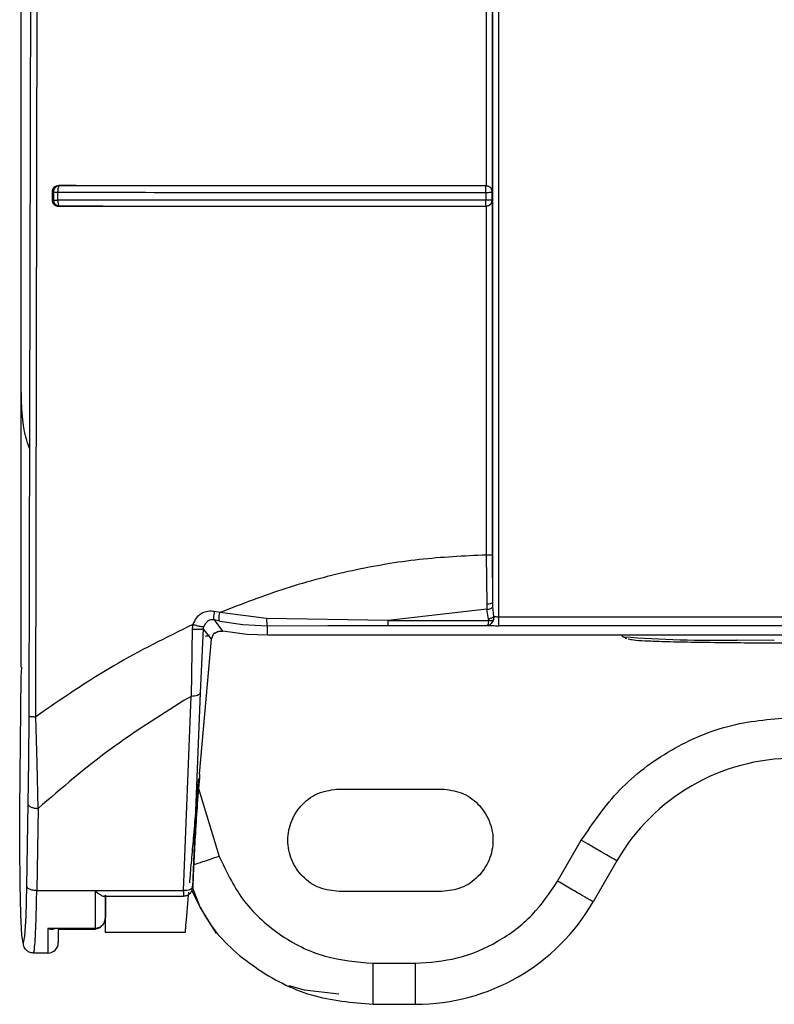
# Model space of a CAD drawing. Header units: inches. Extents: x 170 to 312, y 215 to 248.
# Tile 334 of 656: x 225.6382 to 225.6865, y 222.214 to 222.277. Entities that reach past the tile are written whole.
import ezdxf

# ---------------------------------------------------------------- set-up
doc = ezdxf.new("R2010")
doc.units = ezdxf.units.IN
doc.header["$LTSCALE"] = 0.25
doc.header["$MEASUREMENT"] = 0
doc.layers.add('MOTOR LH', color=7, linetype='Continuous')

msp = doc.modelspace()

# ---------------------------------------------------------------- linework, layer by layer
at = {"layer": 'MOTOR LH'}
for p, q in [((225.6383246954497, 222.2533859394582), (225.6383246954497, 222.6812074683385)), ((225.6383285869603, 222.2356038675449), (225.6383285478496, 222.4723084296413)), ((225.6684814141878, 222.266030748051), (225.6684816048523, 222.3056426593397)), ((225.6392508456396, 222.2324238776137), (225.6393875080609, 222.2943961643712)), ((225.6680844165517, 222.2941381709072), (225.6680790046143, 222.266414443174)), ((225.6407233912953, 222.2663709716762), (225.6406850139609, 222.2662787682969)), ((225.6407197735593, 222.2664169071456), (225.6407704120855, 222.266407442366)), ((225.6407460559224, 222.2663968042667), (225.6407233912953, 222.2663709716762)), ((225.6407704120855, 222.2664074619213), (225.6407460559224, 222.2663968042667)), ((225.6680604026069, 222.2659879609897), (225.6680615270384, 222.2661411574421)), ((225.6680615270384, 222.2661411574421), (225.6680622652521, 222.2662737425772)), ((225.6680622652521, 222.2662737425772), (225.6680634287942, 222.2663661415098)), ((225.6680639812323, 222.266405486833), (225.6680790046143, 222.2664145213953)), ((225.6402983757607, 222.2660265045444), (225.640298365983, 222.2654884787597)), ((225.640298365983, 222.2654884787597), (225.6403865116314, 222.265504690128)), ((225.6402983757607, 222.2660265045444), (225.6403865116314, 222.2660088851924)), ((225.6403865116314, 222.2660088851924), (225.6403865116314, 222.265504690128)), ((225.6406538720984, 222.2659909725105), (225.6406538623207, 222.2654844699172)), ((225.6680604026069, 222.2659879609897), (225.6680604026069, 222.2654818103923)), ((225.6684243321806, 222.265496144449), (225.6683358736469, 222.2654884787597)), ((225.6684585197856, 222.265503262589), (225.6684243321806, 222.265496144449)), ((225.6684584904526, 222.2660132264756), (225.6684814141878, 222.266030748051)), ((225.6684814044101, 222.2654863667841), (225.6684584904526, 222.265503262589)), ((225.6684585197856, 222.265503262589), (225.6684585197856, 222.2660132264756)), ((225.6684812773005, 222.2428013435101), (225.6684814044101, 222.2654863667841)), ((225.6407107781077, 222.265104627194), (225.6407697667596, 222.265115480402)), ((225.6680649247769, 222.2651125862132), (225.6680798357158, 222.2651022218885)), ((225.6680798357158, 222.2651022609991), (225.6680841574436, 222.2427753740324)), ((225.6680841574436, 222.2427753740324), (225.6681066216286, 222.2396208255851)), ((225.6685004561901, 222.2397813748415), (225.6684812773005, 222.2428013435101)), ((225.6681066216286, 222.2396208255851), (225.6681213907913, 222.2392987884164)), ((225.6685076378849, 222.2394693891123), (225.6685004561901, 222.2397813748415)), ((225.6510253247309, 222.2390860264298), (225.6506988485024, 222.2391546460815)), ((225.6540136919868, 222.2387159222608), (225.6510253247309, 222.2390860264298)), ((225.6681213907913, 222.2392987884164), (225.6618029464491, 222.2385893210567)), ((225.6682279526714, 222.2386738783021), (225.6681213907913, 222.2392987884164)), ((225.6685609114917, 222.2388351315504), (225.6685076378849, 222.2394693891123)), ((225.6501036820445, 222.2383995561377), (225.650003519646, 222.238199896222)), ((225.6502647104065, 222.2385463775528), (225.6501036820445, 222.2383995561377)), ((225.6510213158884, 222.2385482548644), (225.6506837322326, 222.2386197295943)), ((225.651219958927, 222.2379010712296), (225.6506837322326, 222.2386197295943)), ((225.6510213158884, 222.2385482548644), (225.6525100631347, 222.238325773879)), ((225.6618029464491, 222.2385893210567), (225.6540136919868, 222.2387159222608)), ((225.6618029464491, 222.2385893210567), (225.6682295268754, 222.238589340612)), ((225.812490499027, 222.2388000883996), (225.668893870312, 222.2388000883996)), ((225.6492654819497, 222.2380409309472), (225.6491938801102, 222.2337282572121)), ((225.6493073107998, 222.2383328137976), (225.6492654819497, 222.2380409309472)), ((225.6499746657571, 222.238061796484), (225.6497830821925, 222.2339585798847)), ((225.6504936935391, 222.2373921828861), (225.6499746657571, 222.238061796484)), ((225.6499802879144, 222.2380614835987), (225.650003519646, 222.238199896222)), ((225.6510469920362, 222.2379069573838), (225.6506301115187, 222.2377551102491)), ((225.6510469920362, 222.2379069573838), (225.6512198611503, 222.2379005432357)), ((225.6527666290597, 222.2376943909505), (225.651219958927, 222.2379010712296)), ((225.6525100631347, 222.238325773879), (225.6540779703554, 222.2382506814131)), ((225.6540765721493, 222.2376398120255), (225.6540779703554, 222.2382506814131)), ((225.6540779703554, 222.2382506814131), (225.6579333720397, 222.2382605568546)), ((225.6579333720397, 222.2382605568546), (225.6618015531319, 222.2382629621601)), ((225.6618015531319, 222.2382629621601), (225.6681445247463, 222.2382629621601)), ((225.812490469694, 222.2382509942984), (225.6688938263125, 222.2382509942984)), ((225.649738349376, 222.2287476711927), (225.6504936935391, 222.2373921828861)), ((225.6504884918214, 222.2373924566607), (225.6506333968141, 222.237702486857)), ((225.6540765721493, 222.2376398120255), (225.6527666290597, 222.2376943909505)), ((225.6597243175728, 222.2376379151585), (225.6540727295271, 222.2376379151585)), ((225.8273049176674, 222.2376398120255), (225.6540765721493, 222.2376398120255)), ((225.6597243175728, 222.2376398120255), (225.6597243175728, 222.2376379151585)), ((225.6768481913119, 222.2375384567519), (225.6767470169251, 222.2376398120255)), ((225.6770809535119, 222.2374082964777), (225.676848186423, 222.2375384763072)), ((225.638328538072, 222.234989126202), (225.6383540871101, 222.2356027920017)), ((225.6382344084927, 222.2264990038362), (225.638328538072, 222.234989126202)), ((225.6497830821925, 222.2339585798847), (225.6492903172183, 222.2215203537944)), ((225.6487011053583, 222.2212901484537), (225.6491938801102, 222.2337282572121)), ((225.6491938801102, 222.2337282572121), (225.6487272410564, 222.2334565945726)), ((225.6388071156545, 222.2324683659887), (225.6387890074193, 222.2296297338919)), ((225.6393334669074, 222.2294511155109), (225.6392508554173, 222.2324238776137)), ((225.6387890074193, 222.2296297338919), (225.6387507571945, 222.226846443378)), ((225.6394065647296, 222.2265533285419), (225.6393334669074, 222.2294511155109)), ((225.6496658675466, 222.2278198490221), (225.650989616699, 222.2234871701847)), ((225.6586659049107, 222.2277953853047), (225.6652275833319, 222.2277953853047)), ((225.6382242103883, 222.2240813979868), (225.6382344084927, 222.2264990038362)), ((225.6387507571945, 222.226846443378), (225.6386588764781, 222.2215832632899)), ((225.6394065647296, 222.2265533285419), (225.6393146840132, 222.2212901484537)), ((225.6726484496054, 222.2218898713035), (225.6741638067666, 222.2245145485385)), ((225.6382455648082, 222.2217234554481), (225.6382242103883, 222.2240813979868)), ((225.6764368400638, 222.223202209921), (225.6749214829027, 222.2205775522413)), ((225.6382955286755, 222.2197501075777), (225.6382455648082, 222.2217234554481)), ((225.6386588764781, 222.2215832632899), (225.6386073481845, 222.2196446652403)), ((225.6393146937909, 222.2212901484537), (225.6487011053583, 222.2212901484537)), ((225.6487128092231, 222.2209270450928), (225.6436276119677, 222.2209270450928)), ((225.6437098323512, 222.2210115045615), (225.6437097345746, 222.2195756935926)), ((225.6652275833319, 222.2212337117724), (225.6586659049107, 222.2212337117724)), ((225.6437097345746, 222.2195756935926), (225.6437096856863, 222.2202376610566)), ((225.638367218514, 222.2184331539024), (225.6382955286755, 222.2197501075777)), ((225.6386073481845, 222.2196446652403), (225.6385346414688, 222.218376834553)), ((225.6436971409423, 222.2194409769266), (225.6436526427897, 222.219295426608)), ((225.6430535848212, 222.218869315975), (225.6400352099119, 222.218869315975)), ((225.6400352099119, 222.218869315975), (225.6402994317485, 222.218812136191)), ((225.6430572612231, 222.218812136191), (225.6406758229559, 222.218812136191)), ((225.6406912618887, 222.218812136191), (225.6406911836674, 222.2182948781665)), ((225.6384507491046, 222.2179533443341), (225.638367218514, 222.2184331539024)), ((225.6385346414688, 222.218376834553), (225.6384507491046, 222.2179533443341)), ((225.6488233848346, 222.2186090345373), (225.6437036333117, 222.2186090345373)), ((225.6406910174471, 222.2180089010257), (225.6406909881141, 222.2179651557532)), ((225.6400348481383, 222.2172966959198), (225.63910923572, 222.2172966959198)), ((225.6608326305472, 222.2166405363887), (225.6635563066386, 222.2166405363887)), ((225.660832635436, 222.2140158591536), (225.660832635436, 222.2166405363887)), ((225.660832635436, 222.2140158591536), (225.6635563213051, 222.2140158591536))]:
    msp.add_line(p, q, dxfattribs=at)
at = {"layer": 'MOTOR LH', "flags": 128}
for points in [[(225.6865122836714, 222.2373107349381), (225.6864866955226, 222.2373108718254), (225.6841195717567, 222.2373287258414)], [(225.6764368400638, 222.223202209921), (225.676393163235, 222.2232274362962), (225.6762638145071, 222.2233021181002), (225.6760537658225, 222.2234233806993), (225.6757710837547, 222.2235865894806), (225.6754266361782, 222.2237854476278), (225.6750336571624, 222.2240123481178), (225.6746072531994, 222.2242585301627), (225.6741638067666, 222.2245145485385)], [(225.6508217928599, 222.2185454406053), (225.6497799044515, 222.2202440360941), (225.6492616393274, 222.2215519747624)], [(225.6400352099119, 222.218869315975), (225.6400351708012, 222.2185112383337), (225.6400351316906, 222.2181956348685), (225.6400350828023, 222.2179247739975), (225.6400350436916, 222.2177005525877), (225.6400349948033, 222.2175245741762), (225.6400349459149, 222.2173980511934), (225.6400348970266, 222.217321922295), (225.6400348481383, 222.2172966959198)], [(225.6586477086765, 222.21467203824), (225.6564575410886, 222.2149188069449), (225.6554577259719, 222.215203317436)]]:
    msp.add_lwpolyline(points, dxfattribs=at)
at = {"layer": 'MOTOR LH'}
for centre, radius, start, end in [((225.6828649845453, 222.3199865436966), 0.08266733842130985, 265.8261393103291, 270.8695733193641), ((225.6878020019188, 222.2166405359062), 0.01312335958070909, 90, 149.9999999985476), ((225.6635563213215, 222.2271392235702), 0.01312335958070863, 270.0000000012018, 330.0000000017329), ((225.6400348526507, 222.217952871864), 0.0006561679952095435, 269.9821670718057, 0.01358416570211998)]:
    msp.add_arc(centre, radius, start, end, dxfattribs=at)
for points, knots in [([(225.6685004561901, 222.2397813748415), (225.6685005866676, 222.2656684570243), (225.6685008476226, 222.3174426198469), (225.6685010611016, 222.3952217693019), (225.6685010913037, 222.4470957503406), (225.6685011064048, 222.4730327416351)], [0, 0, 0, 0, 0.3333333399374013, 0.6666666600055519, 1, 1, 1, 1]), ([(225.6688938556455, 222.2388000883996), (225.6688939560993, 222.2583036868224), (225.6688941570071, 222.2973108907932), (225.6688943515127, 222.3558950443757), (225.6688944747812, 222.4145096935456), (225.6688944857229, 222.4535981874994), (225.6688944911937, 222.4731424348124)], [0, 0, 0, 0, 0.2499999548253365, 0.5000000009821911, 0.7499999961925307, 1, 1, 1, 1]), ([(225.6391030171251, 222.4726828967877), (225.639100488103, 222.4526430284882), (225.6390954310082, 222.41257081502), (225.6390380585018, 222.3524872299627), (225.6389474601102, 222.2924397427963), (225.6388539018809, 222.2524608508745), (225.6388071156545, 222.2324683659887)], [0, 0, 0, 0, 0.2500558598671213, 0.5000178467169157, 0.7499709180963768, 1, 1, 1, 1]), ([(225.6407197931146, 222.2664169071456), (225.6406632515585, 222.2664114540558), (225.6405511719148, 222.2664006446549), (225.6404139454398, 222.2663052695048), (225.6403349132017, 222.2661981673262), (225.6403032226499, 222.2661015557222), (225.6403000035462, 222.2660517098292), (225.6402983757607, 222.2660265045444)], [0, 0, 0, 0, 0.2697468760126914, 0.5347064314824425, 0.7716357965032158, 0.8845243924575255, 1, 1, 1, 1]), ([(225.6407704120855, 222.2664074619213), (225.6407387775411, 222.2664046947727), (225.6406796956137, 222.2663995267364), (225.6405845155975, 222.2663613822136), (225.6405052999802, 222.2663026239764), (225.6404463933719, 222.2662267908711), (225.6403988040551, 222.2661346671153), (225.6403913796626, 222.266058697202), (225.6403865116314, 222.2660088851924)], [0, 0, 0, 0, 0.1561761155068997, 0.2916806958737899, 0.4999550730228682, 0.6324998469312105, 0.7590372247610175, 1, 1, 1, 1]), ([(225.6406850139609, 222.2662787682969), (225.6406753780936, 222.2662359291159), (225.6406561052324, 222.2661502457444), (225.6406546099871, 222.2660440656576), (225.6406538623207, 222.2659909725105)], [0, 0, 0, 0, 0.4999707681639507, 1, 1, 1, 1]), ([(225.6680790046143, 222.2664145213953), (225.6649895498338, 222.2664147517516), (225.6588087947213, 222.2664152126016), (225.6496267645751, 222.2664149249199), (225.6436876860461, 222.266416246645), (225.6407197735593, 222.2664169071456)], [0, 0, 0, 0, 0.3333223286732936, 0.6668437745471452, 0.9999999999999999, 0.9999999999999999, 0.9999999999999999, 0.9999999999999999]), ([(225.6680639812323, 222.266405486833), (225.6649850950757, 222.2664057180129), (225.6588193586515, 222.2664061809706), (225.6496600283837, 222.2664057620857), (225.6437312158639, 222.2664068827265), (225.6407704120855, 222.266407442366)], [0, 0, 0, 0, 0.3330292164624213, 0.6669198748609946, 0.9999999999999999, 0.9999999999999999, 0.9999999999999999, 0.9999999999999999]), ([(225.6680634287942, 222.2663661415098), (225.6680640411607, 222.2663791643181), (225.6680650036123, 222.2663996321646), (225.6680642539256, 222.266403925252), (225.6680639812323, 222.266405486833)], [0, 0, 0, 0, 0.636256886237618, 1, 1, 1, 1]), ([(225.6683446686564, 222.2662886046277), (225.6683089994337, 222.2663179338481), (225.6682519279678, 222.2663648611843), (225.6681523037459, 222.2663993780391), (225.668094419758, 222.2664033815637), (225.6680639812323, 222.266405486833)], [0, 0, 0, 0, 0.441408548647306, 0.7062624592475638, 1, 1, 1, 1]), ([(225.6680790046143, 222.2664144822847), (225.6681097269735, 222.2664119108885), (225.6681726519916, 222.2664066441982), (225.6682613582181, 222.2663722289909), (225.6683436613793, 222.2663206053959), (225.6683830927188, 222.2662739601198), (225.6684042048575, 222.2662489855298)], [0, 0, 0, 0, 0.2173987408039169, 0.4452724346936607, 0.7029904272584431, 0.9999999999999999, 0.9999999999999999, 0.9999999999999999, 0.9999999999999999]), ([(225.6684585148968, 222.2660132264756), (225.6684570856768, 222.2660388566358), (225.6684551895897, 222.2660728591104), (225.6684461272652, 222.2661100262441), (225.6684392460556, 222.2661343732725), (225.6684314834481, 222.266155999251), (225.6684197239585, 222.266182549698), (225.668396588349, 222.2662280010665), (225.668367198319, 222.2662623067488), (225.6683446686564, 222.2662886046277)], [0, 0, 0, 0, 0.2514056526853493, 0.3335294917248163, 0.3759674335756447, 0.5001144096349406, 0.5587868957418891, 0.6617770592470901, 0.9999999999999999, 0.9999999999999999, 0.9999999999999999, 0.9999999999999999]), ([(225.6684042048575, 222.2662489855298), (225.6684270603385, 222.2662109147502), (225.6684621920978, 222.2661523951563), (225.6684784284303, 222.266076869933), (225.6684806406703, 222.2660426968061), (225.6684814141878, 222.266030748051)], [0, 0, 0, 0, 0.5476727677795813, 0.8418421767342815, 1, 1, 1, 1]), ([(225.640298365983, 222.2654884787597), (225.640299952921, 222.2654635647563), (225.6403030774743, 222.2654145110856), (225.6403340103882, 222.2653191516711), (225.6404113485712, 222.2652132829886), (225.6405468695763, 222.2651199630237), (225.6406555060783, 222.2651097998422), (225.640710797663, 222.265104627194)], [0, 0, 0, 0, 0.117428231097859, 0.2312067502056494, 0.4675839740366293, 0.7290217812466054, 1, 1, 1, 1]), ([(225.6403865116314, 222.2660088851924), (225.6403944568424, 222.2660077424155), (225.6404118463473, 222.2660052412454), (225.6404721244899, 222.2659983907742), (225.6405549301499, 222.2659944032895), (225.6406212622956, 222.2659921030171), (225.6406538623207, 222.2659909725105)], [0, 0, 0, 0, 0.2278108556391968, 0.4986045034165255, 0.7535809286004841, 1, 1, 1, 1]), ([(225.6403865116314, 222.265504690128), (225.6403954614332, 222.2655027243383), (225.6404133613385, 222.2654987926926), (225.6404743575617, 222.2654930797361), (225.6405546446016, 222.2654880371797), (225.6406207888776, 222.2654856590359), (225.6406538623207, 222.2654844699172)], [0, 0, 0, 0, 0.2499832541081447, 0.4999749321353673, 0.7499775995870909, 1, 1, 1, 1]), ([(225.6403865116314, 222.265504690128), (225.6403895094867, 222.2654710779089), (225.6403950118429, 222.2654093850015), (225.6404334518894, 222.2653147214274), (225.6405028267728, 222.2652189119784), (225.64062046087, 222.2651351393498), (225.6407199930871, 222.2651220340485), (225.6407697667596, 222.265115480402)], [0, 0, 0, 0, 0.1665273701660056, 0.3056494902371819, 0.500806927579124, 0.7503655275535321, 0.9999999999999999, 0.9999999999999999, 0.9999999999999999, 0.9999999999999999]), ([(225.6680603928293, 222.2654818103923), (225.6649937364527, 222.2654818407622), (225.6588327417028, 222.2654819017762), (225.6496341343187, 222.2654823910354), (225.6436561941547, 222.2654837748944), (225.6406538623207, 222.2654844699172)], [0, 0, 0, 0, 0.3303474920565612, 0.663676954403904, 1, 1, 1, 1]), ([(225.6406538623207, 222.2654844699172), (225.6406562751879, 222.2654361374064), (225.6406610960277, 222.2653395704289), (225.6406802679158, 222.2652648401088), (225.6406898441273, 222.2652275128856)], [0, 0, 0, 0, 0.50050764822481, 1, 1, 1, 1]), ([(225.6406538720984, 222.2659909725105), (225.6436454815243, 222.2659903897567), (225.6496125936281, 222.2659892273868), (225.6588106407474, 222.2659882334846), (225.6649826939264, 222.265988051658), (225.6680604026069, 222.2659879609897)], [0, 0, 0, 0, 0.3351335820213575, 0.6684628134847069, 1, 1, 1, 1]), ([(225.66806244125, 222.2652237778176), (225.6680616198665, 222.2652528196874), (225.6680602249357, 222.2653021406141), (225.6680600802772, 222.2653922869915), (225.6680602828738, 222.2654503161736), (225.6680603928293, 222.2654818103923)], [0, 0, 0, 0, 0.3957194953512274, 0.6720384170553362, 1, 1, 1, 1]), ([(225.6683358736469, 222.2654884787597), (225.6682995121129, 222.2654868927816), (225.6682420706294, 222.2654843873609), (225.6681445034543, 222.2654822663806), (225.6680892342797, 222.2654819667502), (225.6680603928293, 222.2654818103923)], [0, 0, 0, 0, 0.451995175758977, 0.7140313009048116, 1, 1, 1, 1]), ([(225.6680604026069, 222.2659879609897), (225.668091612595, 222.2659879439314), (225.6681468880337, 222.2659879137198), (225.6682439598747, 222.2659901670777), (225.6682995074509, 222.2659928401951), (225.6683358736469, 222.2659945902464)], [0, 0, 0, 0, 0.3093117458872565, 0.5478163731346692, 1, 1, 1, 1]), ([(225.6680649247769, 222.2651125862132), (225.6680908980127, 222.2651139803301), (225.668125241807, 222.265115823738), (225.6681630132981, 222.2651249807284), (225.6681879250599, 222.26513203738), (225.6682126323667, 222.2651409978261), (225.6682456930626, 222.265156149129), (225.6682907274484, 222.2651817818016), (225.6683581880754, 222.2652364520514), (225.6684158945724, 222.2653185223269), (225.6684517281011, 222.265414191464), (225.6684561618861, 222.2654723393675), (225.6684585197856, 222.265503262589)], [0, 0, 0, 0, 0.1266058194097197, 0.1674078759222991, 0.1899453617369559, 0.2531497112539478, 0.2955307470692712, 0.3676544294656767, 0.5057749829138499, 0.7163826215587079, 0.8491714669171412, 0.9999999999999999, 0.9999999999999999, 0.9999999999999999, 0.9999999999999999]), ([(225.6683358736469, 222.2659945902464), (225.6683696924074, 222.2659973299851), (225.6684373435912, 222.2660028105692), (225.6684514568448, 222.2660097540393), (225.6684585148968, 222.2660132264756)], [0, 0, 0, 0, 0.4998990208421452, 1, 1, 1, 1]), ([(225.6684814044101, 222.2654863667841), (225.668476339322, 222.2654462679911), (225.6684688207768, 222.2653867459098), (225.6684359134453, 222.2653140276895), (225.6684127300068, 222.2652800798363), (225.6684012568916, 222.2652632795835)], [0, 0, 0, 0, 0.5104749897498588, 0.7577418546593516, 1, 1, 1, 1]), ([(225.6406898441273, 222.2652275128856), (225.6407015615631, 222.2651966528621), (225.6407249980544, 222.2651349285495), (225.6407548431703, 222.2651219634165), (225.6407697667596, 222.265115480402)], [0, 0, 0, 0, 0.4999654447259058, 1, 1, 1, 1]), ([(225.6407107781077, 222.265104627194), (225.643679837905, 222.2651043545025), (225.6496219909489, 222.2651038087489), (225.6588074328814, 222.2651019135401), (225.6649903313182, 222.2651021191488), (225.6680798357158, 222.2651022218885)], [0, 0, 0, 0, 0.3331714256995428, 0.6667954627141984, 1, 1, 1, 1]), ([(225.6407697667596, 222.265115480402), (225.6437301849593, 222.2651151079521), (225.6496588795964, 222.2651143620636), (225.6588188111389, 222.265112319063), (225.6649853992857, 222.2651124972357), (225.6680649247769, 222.2651125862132)], [0, 0, 0, 0, 0.3330157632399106, 0.6669154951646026, 1, 1, 1, 1]), ([(225.6680649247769, 222.2651125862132), (225.668064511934, 222.2651190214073), (225.6680636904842, 222.2651318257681), (225.6680628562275, 222.2651932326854), (225.66806244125, 222.2652237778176)], [0, 0, 0, 0, 0.502578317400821, 1, 1, 1, 1]), ([(225.6684012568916, 222.2652632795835), (225.6683805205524, 222.2652392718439), (225.668342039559, 222.2651947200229), (225.6682620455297, 222.2651444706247), (225.6681745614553, 222.2651100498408), (225.6681108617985, 222.2651047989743), (225.6680798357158, 222.2651022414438)], [0, 0, 0, 0, 0.2861358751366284, 0.5309901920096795, 0.7715601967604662, 1, 1, 1, 1]), ([(225.6388448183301, 222.2495965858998), (225.6387675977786, 222.2498347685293), (225.6383723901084, 222.2510537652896), (225.63834596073, 222.2523461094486), (225.6383246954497, 222.2533859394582)], [0, 0, 0, 0, 0.1953923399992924, 1, 1, 1, 1]), ([(225.6680841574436, 222.2427753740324), (225.6666520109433, 222.2427070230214), (225.6637689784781, 222.2425694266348), (225.659473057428, 222.2418202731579), (225.6551831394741, 222.2407029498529), (225.6524252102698, 222.2396304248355), (225.6510253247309, 222.2390860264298)], [0, 0, 0, 0, 0.2429066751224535, 0.4889917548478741, 0.7406195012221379, 1, 1, 1, 1]), ([(225.6680841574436, 222.2427753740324), (225.6681348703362, 222.2427757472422), (225.6682362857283, 222.2427764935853), (225.6683662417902, 222.2427823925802), (225.6684582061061, 222.2427910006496), (225.6684735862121, 222.2427979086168), (225.6684812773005, 222.2428013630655)], [0, 0, 0, 0, 0.2500276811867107, 0.5000041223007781, 0.749968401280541, 1, 1, 1, 1]), ([(225.6685004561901, 222.2397813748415), (225.6684929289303, 222.2397606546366), (225.6684778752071, 222.2397192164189), (225.6683868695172, 222.2396665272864), (225.6682579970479, 222.2396295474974), (225.6681570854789, 222.239623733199), (225.6681066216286, 222.2396208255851)], [0, 0, 0, 0, 0.2499930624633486, 0.4999596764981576, 0.7499398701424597, 1, 1, 1, 1]), ([(225.6506988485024, 222.2391546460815), (225.6505507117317, 222.239170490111), (225.6502553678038, 222.2392020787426), (225.6498340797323, 222.2390415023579), (225.6494856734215, 222.2387502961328), (225.6493670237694, 222.2384725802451), (225.6493073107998, 222.2383328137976)], [0, 0, 0, 0, 0.2497098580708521, 0.4978526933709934, 0.7472836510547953, 1, 1, 1, 1]), ([(225.6506837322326, 222.2386197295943), (225.6506736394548, 222.2386321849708), (225.6506534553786, 222.2386570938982), (225.6506479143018, 222.2387802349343), (225.6506617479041, 222.2389511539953), (225.6506864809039, 222.2390868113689), (225.6506988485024, 222.2391546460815)], [0, 0, 0, 0, 0.2500196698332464, 0.5000026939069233, 0.7499791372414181, 1, 1, 1, 1]), ([(225.6510213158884, 222.2385482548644), (225.6510109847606, 222.2385605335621), (225.650990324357, 222.2385850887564), (225.6509822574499, 222.2387087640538), (225.6509925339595, 222.2388808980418), (225.6510143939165, 222.2390176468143), (225.6510253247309, 222.2390860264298)], [0, 0, 0, 0, 0.2500264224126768, 0.5000080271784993, 0.7499848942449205, 1, 1, 1, 1]), ([(225.6681213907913, 222.2392987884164), (225.6681668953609, 222.2393039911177), (225.6682578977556, 222.2393143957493), (225.6683776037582, 222.2393545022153), (225.6684692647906, 222.239407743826), (225.6684948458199, 222.239448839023), (225.6685076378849, 222.2394693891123)], [0, 0, 0, 0, 0.2500176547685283, 0.4999982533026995, 0.7499688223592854, 1, 1, 1, 1]), ([(225.6506840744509, 222.2386212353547), (225.6506207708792, 222.2386283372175), (225.6504728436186, 222.2386449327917), (225.6503404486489, 222.2385822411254), (225.6502647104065, 222.2385463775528)], [0, 0, 0, 0, 0.4279371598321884, 1, 1, 1, 1]), ([(225.6540136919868, 222.2387159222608), (225.6540161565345, 222.2386534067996), (225.654021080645, 222.2385285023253), (225.6540367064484, 222.2383817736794), (225.6540559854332, 222.2382758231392), (225.6540706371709, 222.2382590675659), (225.6540779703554, 222.2382506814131)], [0, 0, 0, 0, 0.250252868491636, 0.4999995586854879, 0.7497501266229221, 1, 1, 1, 1]), ([(225.6618015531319, 222.2382629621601), (225.6618016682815, 222.2382688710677), (225.6618018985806, 222.2382806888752), (225.6618022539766, 222.2383510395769), (225.6618025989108, 222.2384529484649), (225.6618028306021, 222.2385438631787), (225.6618029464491, 222.2385893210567)], [0, 0, 0, 0, 0.2500010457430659, 0.5000017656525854, 0.7499980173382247, 0.9999999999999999, 0.9999999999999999, 0.9999999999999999, 0.9999999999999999]), ([(225.6682295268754, 222.238589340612), (225.6682252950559, 222.2385515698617), (225.6682162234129, 222.2384706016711), (225.6681971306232, 222.2383685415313), (225.6681732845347, 222.2382854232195), (225.6681544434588, 222.2382707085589), (225.6681445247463, 222.2382629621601)], [0, 0, 0, 0, 0.2056622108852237, 0.4408728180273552, 0.7056525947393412, 1, 1, 1, 1]), ([(225.6685134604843, 222.2385842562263), (225.6684916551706, 222.2385388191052), (225.6684481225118, 222.2384481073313), (225.6683548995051, 222.2383483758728), (225.668251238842, 222.2382789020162), (225.668180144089, 222.2382682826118), (225.6681445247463, 222.2382629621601)], [0, 0, 0, 0, 0.2503038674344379, 0.4997127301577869, 0.7493499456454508, 1, 1, 1, 1]), ([(225.6685609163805, 222.2388351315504), (225.6685419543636, 222.2388182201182), (225.6685040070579, 222.2387843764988), (225.6684218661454, 222.2387388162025), (225.6683287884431, 222.2386994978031), (225.668261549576, 222.2386824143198), (225.6682279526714, 222.2386738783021)], [0, 0, 0, 0, 0.2498440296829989, 0.4999946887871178, 0.7501648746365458, 0.9999999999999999, 0.9999999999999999, 0.9999999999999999, 0.9999999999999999]), ([(225.6682295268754, 222.238589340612), (225.6682320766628, 222.2386028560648), (225.6682374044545, 222.2386310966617), (225.6682311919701, 222.2386592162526), (225.6682279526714, 222.2386738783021)], [0, 0, 0, 0, 0.4785824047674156, 1, 1, 1, 1]), ([(225.6685134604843, 222.2385842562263), (225.6684943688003, 222.2385799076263), (225.6684561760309, 222.2385712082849), (225.66838568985, 222.2385689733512), (225.6683095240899, 222.238573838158), (225.6682561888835, 222.2385841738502), (225.6682295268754, 222.238589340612)], [0, 0, 0, 0, 0.249938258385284, 0.4999995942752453, 0.7500522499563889, 1, 1, 1, 1]), ([(225.6685609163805, 222.2388351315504), (225.6685591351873, 222.2387922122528), (225.6685555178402, 222.2387050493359), (225.6685276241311, 222.2386249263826), (225.6685134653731, 222.2385842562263)], [0, 0, 0, 0, 0.4924031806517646, 1, 1, 1, 1]), ([(225.6688938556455, 222.2388000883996), (225.6688605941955, 222.2388005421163), (225.6687940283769, 222.2388014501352), (225.6687014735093, 222.2388089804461), (225.6686193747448, 222.2388199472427), (225.6685804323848, 222.2388300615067), (225.6685609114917, 222.2388351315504)], [0, 0, 0, 0, 0.2488856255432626, 0.4980923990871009, 0.7484054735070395, 1, 1, 1, 1]), ([(225.6688938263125, 222.2382509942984), (225.668893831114, 222.2382611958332), (225.6688938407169, 222.2382815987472), (225.6688938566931, 222.23840770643), (225.6688938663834, 222.2385854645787), (225.6688938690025, 222.2387285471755), (225.668893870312, 222.2388000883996)], [0, 0, 0, 0, 0.2500031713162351, 0.5000025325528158, 0.7500015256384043, 1, 1, 1, 1]), ([(225.6493073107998, 222.2383328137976), (225.6475914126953, 222.2374853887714), (225.6440654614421, 222.2357440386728), (225.640884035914, 222.2335501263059), (225.6392508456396, 222.2324238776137)], [0, 0, 0, 0, 0.4866482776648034, 1, 1, 1, 1]), ([(225.6492654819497, 222.2380409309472), (225.6493077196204, 222.2380380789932), (225.6493922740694, 222.2380323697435), (225.6495201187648, 222.2380275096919), (225.6496413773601, 222.2380255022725), (225.6497510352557, 222.2380267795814), (225.6498427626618, 222.2380314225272), (225.6499127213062, 222.2380390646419), (225.6499610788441, 222.2380491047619), (225.649970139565, 222.2380575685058), (225.6499746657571, 222.238061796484)], [0, 0, 0, 0, 0.1249099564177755, 0.2500538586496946, 0.3751964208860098, 0.5000000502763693, 0.6248061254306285, 0.749950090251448, 0.8750900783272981, 1, 1, 1, 1]), ([(225.6493073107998, 222.2383328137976), (225.6493472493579, 222.2383202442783), (225.6494271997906, 222.2382950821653), (225.649548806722, 222.2382614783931), (225.6496648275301, 222.2382326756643), (225.6497706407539, 222.2382102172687), (225.64986032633, 222.2381955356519), (225.6499301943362, 222.2381890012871), (225.649980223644, 222.2381899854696), (225.6499920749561, 222.238197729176), (225.6499979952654, 222.2382015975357)], [0, 0, 0, 0, 0.1249087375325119, 0.2500467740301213, 0.3751831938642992, 0.4999985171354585, 0.6248098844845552, 0.7499467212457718, 0.8750861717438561, 1, 1, 1, 1]), ([(225.6506333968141, 222.237702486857), (225.6506892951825, 222.237754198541), (225.6507671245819, 222.2378261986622), (225.6509275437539, 222.2378884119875), (225.6510093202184, 222.2379008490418), (225.6510470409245, 222.2379065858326)], [0, 0, 0, 0, 0.5786171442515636, 0.8056303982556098, 1, 1, 1, 1]), ([(225.6681445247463, 222.2382629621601), (225.6681946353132, 222.2382611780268), (225.668294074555, 222.2382576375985), (225.6684790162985, 222.2382539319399), (225.6686807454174, 222.23825144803), (225.6688223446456, 222.2382511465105), (225.6688938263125, 222.2382509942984)], [0, 0, 0, 0, 0.2529856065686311, 0.5020237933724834, 0.7486132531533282, 1, 1, 1, 1]), ([(225.6503756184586, 222.2376336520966), (225.6503689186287, 222.2376303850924), (225.6502802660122, 222.2375871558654), (225.6501807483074, 222.2375754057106), (225.6500887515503, 222.2375645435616)], [0, 0, 0, 0, 0.07557396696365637, 0.9999999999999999, 0.9999999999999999, 0.9999999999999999, 0.9999999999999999]), ([(225.6787486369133, 222.2372471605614), (225.6785754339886, 222.237252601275), (225.6780537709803, 222.2372689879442), (225.6775555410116, 222.2372983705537), (225.6772755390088, 222.23736474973), (225.6771675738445, 222.2373903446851)], [0, 0, 0, 0, 0.2339485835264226, 0.7046204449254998, 1, 1, 1, 1]), ([(225.6843425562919, 222.2371432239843), (225.6835882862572, 222.2371513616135), (225.682079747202, 222.2371676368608), (225.6802653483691, 222.2372016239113), (225.6791376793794, 222.2372279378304), (225.6787812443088, 222.237243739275), (225.6787486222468, 222.2372451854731)], [0, 0, 0, 0, 0.322503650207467, 0.6450068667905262, 0.9675099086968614, 1, 1, 1, 1]), ([(225.6925465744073, 222.2371162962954), (225.6911869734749, 222.2371150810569), (225.6883331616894, 222.2371125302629), (225.6857139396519, 222.2371326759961), (225.6843425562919, 222.2371432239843)], [0, 0, 0, 0, 0.4764157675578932, 1, 1, 1, 1]), ([(225.6497830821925, 222.2339585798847), (225.6497706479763, 222.2339258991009), (225.6497457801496, 222.2338605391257), (225.6496079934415, 222.2337831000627), (225.6494175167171, 222.2337322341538), (225.6492684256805, 222.23372958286), (225.6491938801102, 222.2337282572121)], [0, 0, 0, 0, 0.2500055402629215, 0.4999988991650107, 0.7499992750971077, 1, 1, 1, 1]), ([(225.6487272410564, 222.2334565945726), (225.6471269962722, 222.2324477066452), (225.6438204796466, 222.2303630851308), (225.6409089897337, 222.2278501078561), (225.6394065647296, 222.2265533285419)], [0, 0, 0, 0, 0.4839669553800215, 1, 1, 1, 1]), ([(225.6388071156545, 222.2324683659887), (225.6388151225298, 222.2324635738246), (225.6388311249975, 222.2324539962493), (225.6389301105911, 222.2324410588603), (225.6390687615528, 222.2324301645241), (225.6391901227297, 222.2324259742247), (225.6392508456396, 222.2324238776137)], [0, 0, 0, 0, 0.2501775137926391, 0.5000024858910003, 0.7498268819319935, 1, 1, 1, 1]), ([(225.6741638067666, 222.2245145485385), (225.6749264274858, 222.2256343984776), (225.6764785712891, 222.2279136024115), (225.6798456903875, 222.230421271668), (225.6837009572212, 222.2320834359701), (225.6864508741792, 222.2322880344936), (225.6878020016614, 222.2323885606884)], [0, 0, 0, 0, 0.2456670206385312, 0.5000002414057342, 0.754333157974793, 1, 1, 1, 1]), ([(225.6491021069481, 222.2217948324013), (225.6491114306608, 222.2219014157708), (225.6491544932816, 222.2223936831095), (225.6492459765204, 222.2234392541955), (225.6493753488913, 222.2249180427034), (225.6495345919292, 222.2267381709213), (225.6496303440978, 222.227832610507), (225.6496863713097, 222.2284729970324)], [0, 0, 0, 0, 0.0524737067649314, 0.2423557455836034, 0.4433904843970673, 0.6743125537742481, 1, 1, 1, 1]), ([(225.649738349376, 222.2287476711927), (225.649688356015, 222.2281364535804), (225.6495950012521, 222.226995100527), (225.649468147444, 222.225019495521), (225.6493667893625, 222.2231909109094), (225.6493204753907, 222.222109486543), (225.6492977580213, 222.2215790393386)], [0, 0, 0, 0, 0.2916430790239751, 0.5445977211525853, 0.7766215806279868, 1, 1, 1, 1]), ([(225.6586659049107, 222.2212337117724), (225.6582365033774, 222.2212830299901), (225.6573776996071, 222.2213816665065), (225.6562855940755, 222.2221403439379), (225.6555558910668, 222.2232248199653), (225.6552996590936, 222.2245145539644), (225.6555558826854, 222.2258042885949), (225.6562856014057, 222.2268887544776), (225.6573776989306, 222.227647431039), (225.6582365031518, 222.2277460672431), (225.6586659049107, 222.2277953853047)], [0, 0, 0, 0, 0.1249998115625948, 0.2499998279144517, 0.375001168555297, 0.4999998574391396, 0.6250004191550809, 0.7500001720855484, 0.8750001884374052, 1, 1, 1, 1]), ([(225.6652275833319, 222.2277953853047), (225.6656569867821, 222.2277460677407), (225.6665157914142, 222.2276474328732), (225.6676078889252, 222.2268887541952), (225.6683375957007, 222.2258042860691), (225.6685938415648, 222.2245145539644), (225.6683375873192, 222.2232248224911), (225.6676078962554, 222.2221403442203), (225.6665157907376, 222.2213816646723), (225.6656569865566, 222.2212830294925), (225.6652275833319, 222.2212337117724)], [0, 0, 0, 0, 0.1250002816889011, 0.2499999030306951, 0.3749993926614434, 0.5000001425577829, 0.6249990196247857, 0.7500000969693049, 0.8749997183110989, 1, 1, 1, 1]), ([(225.6387507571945, 222.226846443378), (225.6387628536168, 222.2268087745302), (225.6387870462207, 222.226733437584), (225.6389397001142, 222.2266377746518), (225.6391537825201, 222.2265695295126), (225.6393223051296, 222.2265587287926), (225.6394065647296, 222.2265533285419)], [0, 0, 0, 0, 0.2500047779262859, 0.5000045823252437, 0.7500073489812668, 0.9999999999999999, 0.9999999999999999, 0.9999999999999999, 0.9999999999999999]), ([(225.650989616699, 222.2234871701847), (225.6507956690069, 222.2234216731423), (225.6504289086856, 222.223297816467), (225.6498542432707, 222.2231041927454), (225.6495388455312, 222.222998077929), (225.6493589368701, 222.2229375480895)], [0, 0, 0, 0, 0.3252906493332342, 0.615133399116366, 1, 1, 1, 1]), ([(225.650989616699, 222.2234871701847), (225.651434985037, 222.2225441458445), (225.6523471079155, 222.2206128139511), (225.6547512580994, 222.2183963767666), (225.6576655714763, 222.2169133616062), (225.6597935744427, 222.2167300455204), (225.6608326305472, 222.2166405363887)], [0, 0, 0, 0, 0.2441385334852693, 0.5000003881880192, 0.7558614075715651, 1, 1, 1, 1]), ([(225.6393146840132, 222.2212901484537), (225.6392304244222, 222.2212955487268), (225.6390619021, 222.2213063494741), (225.6388478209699, 222.2213745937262), (225.6386951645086, 222.2214702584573), (225.6386709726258, 222.221545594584), (225.6386588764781, 222.2215832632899)], [0, 0, 0, 0, 0.2499941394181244, 0.4999975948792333, 0.7499945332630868, 1, 1, 1, 1]), ([(225.6492986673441, 222.2215906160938), (225.6492979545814, 222.2215768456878), (225.6492970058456, 222.2215585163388), (225.6492953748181, 222.2215407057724), (225.6492948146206, 222.2215316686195), (225.6492938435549, 222.2215098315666), (225.6492909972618, 222.2214600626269), (225.6492703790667, 222.2213570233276), (225.6492113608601, 222.2212154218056), (225.649094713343, 222.2210680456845), (225.6489167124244, 222.2209526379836), (225.648774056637, 222.2209362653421), (225.6487010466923, 222.2209278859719)], [0, 0, 0, 0, 0.04273149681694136, 0.05687853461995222, 0.0629467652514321, 0.06962998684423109, 0.1216510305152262, 0.2289003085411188, 0.3832846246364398, 0.5711918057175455, 0.7805398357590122, 1, 1, 1, 1]), ([(225.6492903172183, 222.2215203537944), (225.6492778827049, 222.2214876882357), (225.6492530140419, 222.221422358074), (225.6491152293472, 222.2213449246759), (225.6489247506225, 222.2212941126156), (225.648775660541, 222.2212914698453), (225.648701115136, 222.2212901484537)], [0, 0, 0, 0, 0.2500022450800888, 0.4999971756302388, 0.7499973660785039, 1, 1, 1, 1]), ([(225.6492903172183, 222.2215203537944), (225.6492900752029, 222.2215127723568), (225.6492896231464, 222.2214986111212), (225.6492896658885, 222.221487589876), (225.6492900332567, 222.221484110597), (225.6492906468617, 222.2214839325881), (225.6492915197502, 222.2214892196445), (225.6492925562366, 222.2214981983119), (225.6492936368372, 222.2215100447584), (225.6492947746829, 222.2215249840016), (225.6492958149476, 222.2215409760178), (225.6492967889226, 222.2215578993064), (225.649297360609, 222.2215703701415), (225.6492977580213, 222.2215790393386)], [0, 0, 0, 0, 0.1356870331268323, 0.2534474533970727, 0.3161879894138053, 0.3779413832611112, 0.508080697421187, 0.5682681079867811, 0.6278003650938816, 0.7545781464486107, 0.8097281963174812, 0.8677310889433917, 1, 1, 1, 1]), ([(225.6635563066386, 222.2166405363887), (225.6644570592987, 222.2167075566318), (225.666290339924, 222.2168439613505), (225.6688605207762, 222.2179520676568), (225.6711052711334, 222.2196238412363), (225.6721400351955, 222.2211433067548), (225.6726484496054, 222.2218898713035)], [0, 0, 0, 0, 0.2456671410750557, 0.5000005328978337, 0.7543334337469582, 1, 1, 1, 1]), ([(225.6749214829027, 222.2205775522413), (225.6748873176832, 222.2205972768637), (225.6748189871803, 222.2206367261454), (225.6742933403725, 222.2209401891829), (225.6735420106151, 222.2213739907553), (225.6729463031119, 222.2217179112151), (225.6726484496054, 222.2218898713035)], [0, 0, 0, 0, 0.2499997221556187, 0.499999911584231, 0.7500001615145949, 0.9999999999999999, 0.9999999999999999, 0.9999999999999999, 0.9999999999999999]), ([(225.6392299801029, 222.2183745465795), (225.6392479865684, 222.2187862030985), (225.6392825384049, 222.2195761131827), (225.639304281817, 222.2207351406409), (225.6393146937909, 222.2212901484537)], [0, 0, 0, 0, 0.521143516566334, 1, 1, 1, 1]), ([(225.6430537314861, 222.2212901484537), (225.6430537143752, 222.220833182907), (225.6430536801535, 222.219919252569), (225.6430536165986, 222.2192192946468), (225.6430535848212, 222.218869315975)], [0, 0, 0, 0, 0.5000004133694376, 1, 1, 1, 1]), ([(225.6430537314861, 222.2212901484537), (225.6431243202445, 222.2212265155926), (225.6432441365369, 222.221118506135), (225.6434073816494, 222.2210079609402), (225.6435338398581, 222.2209403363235), (225.6435982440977, 222.2209312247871), (225.6436277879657, 222.2209270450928)], [0, 0, 0, 0, 0.3307952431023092, 0.5614868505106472, 0.79884283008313, 1, 1, 1, 1]), ([(225.6436277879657, 222.2209270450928), (225.6436514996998, 222.2209304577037), (225.6436971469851, 222.220937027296), (225.6437057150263, 222.2209873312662), (225.6437098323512, 222.2210115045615)], [0, 0, 0, 0, 0.5194555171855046, 1, 1, 1, 1]), ([(225.6437052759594, 222.2199287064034), (225.6437052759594, 222.2201514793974), (225.6437052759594, 222.2204307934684), (225.6437052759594, 222.2208435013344), (225.6437052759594, 222.2209270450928)], [0, 0, 0, 0, 0.7975716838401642, 1, 1, 1, 1]), ([(225.6487011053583, 222.2212901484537), (225.648701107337, 222.2212380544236), (225.6487011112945, 222.2211338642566), (225.6487010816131, 222.2210187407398), (225.6487010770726, 222.220941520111), (225.648701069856, 222.2209318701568), (225.6487010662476, 222.2209270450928)], [0, 0, 0, 0, 0.24999650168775, 0.5000031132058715, 0.7499970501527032, 1, 1, 1, 1]), ([(225.6488233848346, 222.2186090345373), (225.6488259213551, 222.2186380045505), (225.6488303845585, 222.2186889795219), (225.6488672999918, 222.2191110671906), (225.6489301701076, 222.2198295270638), (225.6489987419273, 222.2206133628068), (225.6490426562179, 222.2211153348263), (225.6490500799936, 222.2212001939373)], [0, 0, 0, 0, 0.2325109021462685, 0.4091208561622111, 0.6975839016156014, 0.9488761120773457, 1, 1, 1, 1]), ([(225.6492406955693, 222.2213019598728), (225.649600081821, 222.2205612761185), (225.6505441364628, 222.218615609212), (225.653216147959, 222.216250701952), (225.656817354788, 222.2143682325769), (225.6594942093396, 222.2141333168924), (225.660832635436, 222.2140158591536)], [0, 0, 0, 0, 0.1700520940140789, 0.4467017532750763, 0.723351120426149, 1, 1, 1, 1]), ([(225.6435295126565, 222.2190803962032), (225.6435782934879, 222.2191491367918), (225.6436841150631, 222.2192982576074), (225.6437007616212, 222.2194785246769), (225.6437097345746, 222.2195756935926)], [0, 0, 0, 0, 0.4609724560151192, 1, 1, 1, 1]), ([(225.6437097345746, 222.2195756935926), (225.6437009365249, 222.2194802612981), (225.6436845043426, 222.2193020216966), (225.6435787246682, 222.2191557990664), (225.6435295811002, 222.2190878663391)], [0, 0, 0, 0, 0.5354157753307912, 1, 1, 1, 1]), ([(225.6404847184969, 222.2188563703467), (225.6404575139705, 222.2188439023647), (225.6403988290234, 222.218817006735), (225.6403341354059, 222.2188138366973), (225.6402994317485, 222.218812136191)], [0, 0, 0, 0, 0.4635690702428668, 1, 1, 1, 1]), ([(225.6430535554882, 222.2188563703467), (225.6430972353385, 222.2188591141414), (225.6431855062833, 222.2188646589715), (225.6433127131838, 222.2189101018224), (225.6434319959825, 222.2189802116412), (225.643496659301, 222.2190466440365), (225.6435295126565, 222.2190803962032)], [0, 0, 0, 0, 0.240699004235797, 0.4864194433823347, 0.7390662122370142, 1, 1, 1, 1]), ([(225.6430535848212, 222.218869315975), (225.6430535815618, 222.2188528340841), (225.6430535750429, 222.2188198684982), (225.6430535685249, 222.2188147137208), (225.6430535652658, 222.218812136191)], [0, 0, 0, 0, 0.4999726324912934, 1, 1, 1, 1]), ([(225.6435295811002, 222.2190878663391), (225.6434966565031, 222.2190548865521), (225.6434318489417, 222.2189899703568), (225.6433124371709, 222.2189218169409), (225.643185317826, 222.2188776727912), (225.643097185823, 222.2188720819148), (225.6430535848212, 222.218869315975)], [0, 0, 0, 0, 0.2608909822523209, 0.5135281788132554, 0.759330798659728, 0.9999999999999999, 0.9999999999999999, 0.9999999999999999, 0.9999999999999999]), ([(225.6437052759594, 222.2186090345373), (225.6437052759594, 222.2186463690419), (225.6437052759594, 222.2187126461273), (225.6437052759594, 222.2191933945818), (225.6437052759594, 222.219403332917)], [0, 0, 0, 0, 0.5633093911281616, 1, 1, 1, 1]), ([(225.639109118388, 222.2172966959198), (225.6391337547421, 222.2173608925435), (225.6391761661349, 222.2174714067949), (225.6392140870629, 222.2181078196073), (225.6392299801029, 222.2183745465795)], [0, 0, 0, 0, 0.5808900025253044, 1, 1, 1, 1]), ([(225.6406911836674, 222.2182948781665), (225.6406911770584, 222.2182701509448), (225.6406910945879, 222.2179615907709), (225.6406910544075, 222.2179862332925), (225.6406910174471, 222.2180089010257)], [0, 0, 0, 0, 0.0801374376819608, 1, 1, 1, 1]), ([(225.6391092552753, 222.2172966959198), (225.639059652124, 222.2173002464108), (225.6389610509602, 222.2173073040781), (225.6387937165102, 222.2173681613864), (225.6385688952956, 222.2175390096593), (225.6384712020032, 222.2177541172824), (225.6384536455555, 222.2179880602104), (225.6384437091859, 222.2181204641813)], [0, 0, 0, 0, 0.07050089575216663, 0.1401417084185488, 0.280385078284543, 0.5927217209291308, 0.9999999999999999, 0.9999999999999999, 0.9999999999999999, 0.9999999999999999]), ([(225.6635563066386, 222.2140158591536), (225.6635563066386, 222.2140553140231), (225.6635563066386, 222.2141342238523), (225.6635563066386, 222.2147411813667), (225.6635563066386, 222.2156087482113), (225.6635563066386, 222.2162966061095), (225.6635563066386, 222.2166405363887)], [0, 0, 0, 0, 0.2500001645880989, 0.5000008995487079, 0.7499994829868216, 1, 1, 1, 1])]:
    msp.add_open_spline(points, degree=3, knots=knots, dxfattribs=at)

doc.saveas('drawing.dxf')
